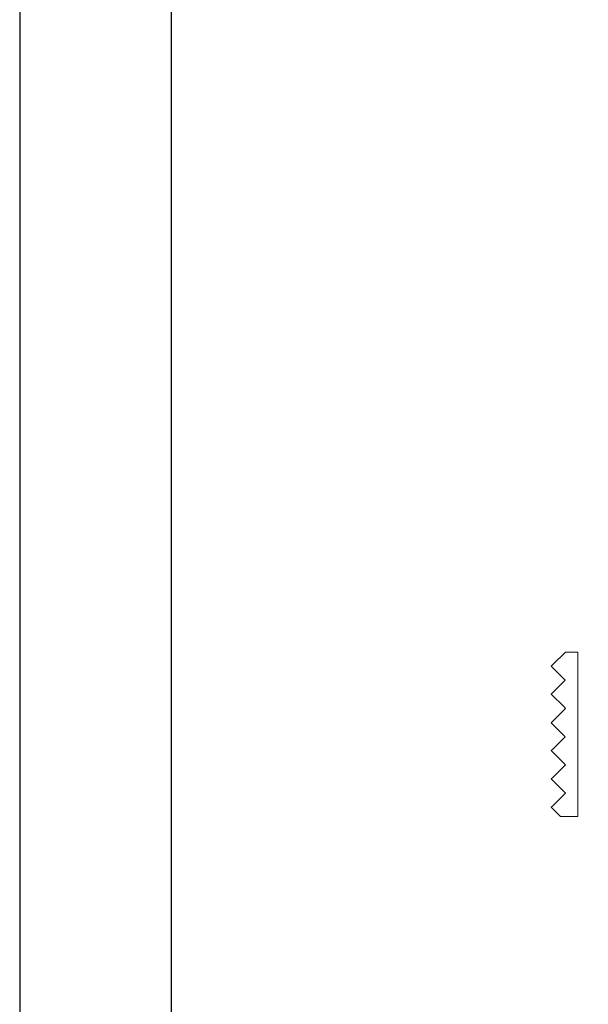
# Model space of a CAD drawing. Header units: millimetres. Extents: x 321 to 585, y -277 to 9.
# Tile 473 of 656: x 322 to 332, y -129 to -113. Entities that reach past the tile are written whole.
import ezdxf

# ---------------------------------------------------------------- set-up
doc = ezdxf.new("R2010")
doc.units = ezdxf.units.MM
doc.header["$MEASUREMENT"] = 0
doc.layers.add('IFC-Elemento construtivo genérico-Contorno', color=253, linetype='Continuous', lineweight=5)
doc.layers.add('SEDUC_MARF', color=1, linetype='Continuous')
doc.layers.add('SEDUC_MARGG', color=7, linetype='Continuous')

msp = doc.modelspace()

# ---------------------------------------------------------------- linework, layer by layer
at = {"layer": 'IFC-Elemento construtivo genérico-Contorno', "lineweight": 5}
for p, q in [((331.185, -123.213), (331.392, -123.007)), ((331.392, -123.007), (331.415, -123.007)), ((331.415, -123.007), (331.597, -123.007)), ((331.597, -123.307), (331.597, -123.007)), ((331.159, -123.239), (331.185, -123.213)), ((331.159, -123.239), (331.389, -123.469)), ((331.159, -123.239), (331.364, -123.443)), ((331.597, -125.722), (331.597, -123.307)), ((331.185, -123.673), (331.389, -123.469)), ((331.364, -123.443), (331.389, -123.469)), ((331.159, -123.698), (331.185, -123.673)), ((331.159, -123.698), (331.371, -123.91)), ((331.159, -124.174), (331.397, -123.936)), ((331.186, -124.148), (331.397, -123.936)), ((331.371, -123.91), (331.397, -123.936)), ((331.159, -124.174), (331.186, -124.148)), ((331.159, -124.174), (331.389, -124.404)), ((331.159, -124.174), (331.364, -124.378)), ((331.185, -124.608), (331.389, -124.404)), ((331.364, -124.378), (331.389, -124.404)), ((331.159, -124.633), (331.185, -124.608)), ((331.159, -124.633), (331.367, -124.841)), ((331.367, -124.841), (331.393, -124.867)), ((331.185, -125.075), (331.393, -124.867)), ((331.159, -125.101), (331.185, -125.075)), ((331.159, -125.101), (331.367, -125.308)), ((331.367, -125.308), (331.393, -125.334)), ((331.185, -125.542), (331.393, -125.334)), ((331.159, -125.568), (331.185, -125.542)), ((331.159, -125.568), (331.296, -125.705)), ((331.296, -125.705), (331.313, -125.722)), ((331.313, -125.722), (331.566, -125.722)), ((331.566, -125.722), (331.597, -125.722))]:
    msp.add_line(p, q, dxfattribs=at)
at = {"layer": 'SEDUC_MARF', "color": 7}
msp.add_lwpolyline([(441.291, -88.854), (322.391, -88.854), (322.391, -172.954), (441.291, -172.954)], close=True, dxfattribs=at)
at = {"layer": 'SEDUC_MARGG'}
msp.add_lwpolyline([(324.891, -171.954), (440.291, -171.954), (440.291, -89.854), (324.891, -89.854), (324.891, -171.954)], dxfattribs=at)

doc.saveas('drawing.dxf')
